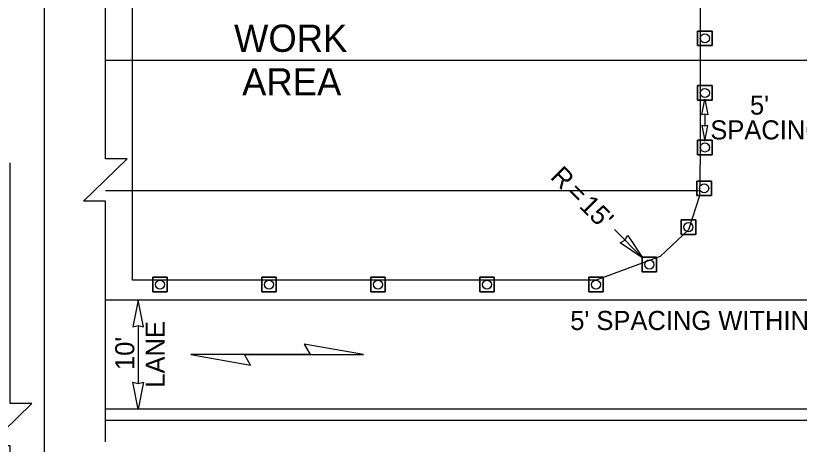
# Model space of a CAD drawing. Extents: x 99982 to 100176, y 99905 to 100011.
# Drawn here: x 100110.396 to 100113.272, y 100007.579 to 100009.15 of the extents above; entities that cross this region are included whole.
import ezdxf

# ---------------------------------------------------------------- set-up
doc = ezdxf.new("R2010")
doc.units = 0
for name, color, linetype in [('RD_ED_ShoulderPavedEdge', 7, 'Continuous'), ('RD_MK_LineEdgeWhite', 7, 'Continuous'), ('RD_MK_LineSkipCenter', 7, 'Continuous'), ('TR_WZ_TrafficCone', 7, 'Continuous'), ('TR_WZ_WorkAreaLabel', 7, 'Continuous'), ('TR_WZ_WorkZoneDetails', 7, 'Continuous'), ('TR_WZ_WorkZoneTextCurrent', 7, 'Continuous')]:
    doc.layers.add(name, color=color, linetype=linetype)

msp = doc.modelspace()

# ---------------------------------------------------------------- linework, layer by layer
at = {"layer": 'RD_ED_ShoulderPavedEdge'}
msp.add_line((100110.725, 100007.6677), (100115.525, 100007.6677), dxfattribs=at)
at = {"layer": 'RD_MK_LineEdgeWhite'}
for p, q in [((100110.725, 100008.9877), (100115.525, 100008.9877)), ((100115.525, 100008.1077), (100110.725, 100008.1077)), ((100115.525, 100007.7077), (100110.725, 100007.7077))]:
    msp.add_line(p, q, dxfattribs=at)
at = {"layer": 'RD_MK_LineSkipCenter'}
msp.add_lwpolyline([(100112.9017, 100008.5077), (100110.725, 100008.5077)], dxfattribs=at)
at = {"layer": 'TR_WZ_TrafficCone'}
for points in [[(100112.8983, 100009.0938), (100112.9517, 100009.0938), (100112.9517, 100009.0404), (100112.8983, 100009.0404), (100112.8983, 100009.0938)], [(100112.8983, 100009.0404), (100112.9517, 100009.0404), (100112.9517, 100009.0938), (100112.8983, 100009.0938), (100112.8983, 100009.0404)], [(100112.8983, 100008.8938), (100112.9517, 100008.8938), (100112.9517, 100008.8404), (100112.8983, 100008.8404), (100112.8983, 100008.8938)], [(100112.8983, 100008.8404), (100112.9517, 100008.8404), (100112.9517, 100008.8938), (100112.8983, 100008.8938), (100112.8983, 100008.8404)], [(100112.8983, 100008.6938), (100112.9517, 100008.6938), (100112.9517, 100008.6404), (100112.8983, 100008.6404), (100112.8983, 100008.6938)], [(100112.8983, 100008.6404), (100112.9517, 100008.6404), (100112.9517, 100008.6938), (100112.8983, 100008.6938), (100112.8983, 100008.6404)], [(100112.8956, 100008.5438), (100112.9489, 100008.5438), (100112.9489, 100008.4904), (100112.8956, 100008.4904), (100112.8956, 100008.5438)], [(100112.8956, 100008.4904), (100112.9489, 100008.4904), (100112.9489, 100008.5438), (100112.8956, 100008.5438), (100112.8956, 100008.4904)], [(100112.838, 100008.4015), (100112.8914, 100008.4015), (100112.8914, 100008.3482), (100112.838, 100008.3482), (100112.838, 100008.4015)], [(100112.838, 100008.3482), (100112.8914, 100008.3482), (100112.8914, 100008.4015), (100112.838, 100008.4015), (100112.838, 100008.3482)], [(100112.6943, 100008.2647), (100112.7477, 100008.2647), (100112.7477, 100008.2114), (100112.6943, 100008.2114), (100112.6943, 100008.2647)], [(100112.6943, 100008.2114), (100112.7477, 100008.2114), (100112.7477, 100008.2647), (100112.6943, 100008.2647), (100112.6943, 100008.2114)], [(100110.899, 100008.191), (100110.9523, 100008.191), (100110.9523, 100008.1377), (100110.899, 100008.1377), (100110.899, 100008.191)], [(100110.899, 100008.1377), (100110.9523, 100008.1377), (100110.9523, 100008.191), (100110.899, 100008.191), (100110.899, 100008.1377)], [(100111.299, 100008.191), (100111.3523, 100008.191), (100111.3523, 100008.1377), (100111.299, 100008.1377), (100111.299, 100008.191)], [(100111.299, 100008.1377), (100111.3523, 100008.1377), (100111.3523, 100008.191), (100111.299, 100008.191), (100111.299, 100008.1377)], [(100111.699, 100008.191), (100111.7523, 100008.191), (100111.7523, 100008.1377), (100111.699, 100008.1377), (100111.699, 100008.191)], [(100111.699, 100008.1377), (100111.7523, 100008.1377), (100111.7523, 100008.191), (100111.699, 100008.191), (100111.699, 100008.1377)], [(100112.099, 100008.191), (100112.1523, 100008.191), (100112.1523, 100008.1377), (100112.099, 100008.1377), (100112.099, 100008.191)], [(100112.099, 100008.1377), (100112.1523, 100008.1377), (100112.1523, 100008.191), (100112.099, 100008.191), (100112.099, 100008.1377)], [(100112.499, 100008.191), (100112.5523, 100008.191), (100112.5523, 100008.1377), (100112.499, 100008.1377), (100112.499, 100008.191)], [(100112.499, 100008.1377), (100112.5523, 100008.1377), (100112.5523, 100008.191), (100112.499, 100008.191), (100112.499, 100008.1377)]]:
    msp.add_lwpolyline(points, dxfattribs=at)
for centre in [(100112.925, 100009.0671), (100112.925, 100008.8671), (100112.925, 100008.6671), (100112.9223, 100008.5171), (100112.8647, 100008.3748), (100112.721, 100008.238), (100110.9257, 100008.1644), (100111.3257, 100008.1644), (100111.7257, 100008.1644), (100112.1257, 100008.1644), (100112.5257, 100008.1644)]:
    msp.add_circle(centre, 0.0167, dxfattribs=at)
at = {"layer": 'TR_WZ_WorkZoneDetails'}
for p, q in [((100110.5, 100010.275), (100110.5, 100001.2259)), ((100112.925, 100008.7893), (100112.925, 100008.7449)), ((100112.6977, 100008.2614), (100112.593, 100008.366)), ((100110.845, 100008.014), (100110.845, 100007.8014)), ((100111.4761, 100007.9077), (100111.235, 100007.9077)), ((100111.235, 100007.9077), (100111.4761, 100007.9077))]:
    msp.add_line(p, q, dxfattribs=at)
for points in [[(100110.725, 100007.5877), (100110.725, 100008.4703), (100110.645, 100008.4703), (100110.805, 100008.6251), (100110.725, 100008.6251), (100110.725, 100009.5077)], [(100110.375, 100006.6904), (100110.375, 100007.573), (100110.295, 100007.573), (100110.455, 100007.7279), (100110.375, 100007.7279), (100110.375, 100008.6105)]]:
    msp.add_lwpolyline(points, dxfattribs=at)
for points in [[(100112.9075, 100009.4277), (100112.9075, 100008.8402), (100112.9075, 100008.6402), (100112.9048, 100008.4902), (100112.9048, 100008.4902), (100112.9048, 100008.4902), (100112.8647, 100008.3655), (100112.8647, 100008.3655), (100112.8647, 100008.3655), (100112.7607, 100008.2677), (100112.5257, 100008.181), (100111.5503, 100008.181), (100111.1882, 100008.181), (100110.825, 100008.181), (100110.825, 100009.4277)], [(100112.925, 100008.8438), (100112.9362, 100008.7866), (100112.925, 100008.7893), (100112.9138, 100008.7866)], [(100112.925, 100008.6904), (100112.9362, 100008.7476), (100112.925, 100008.7449), (100112.9138, 100008.7476)], [(100112.6977, 100008.2614), (100112.6146, 100008.3173), (100112.6314, 100008.3277), (100112.6418, 100008.3445)], [(100110.845, 100008.1077), (100110.8257, 100008.0094), (100110.845, 100008.014), (100110.8643, 100008.0094)], [(100111.6727, 100007.9077), (100111.4539, 100007.9463), (100111.4761, 100007.9077)], [(100111.0385, 100007.9077), (100111.2573, 100007.8691), (100111.235, 100007.9077)], [(100110.845, 100007.7077), (100110.8257, 100007.806), (100110.845, 100007.8014), (100110.8643, 100007.806)]]:
    msp.add_lwpolyline(points, close=True, dxfattribs=at)

# ---------------------------------------------------------------- texts
at = {"layer": 'TR_WZ_WorkAreaLabel'}
for s, p in [('WORK', (100111.197, 100009.0177)), ('AREA', (100111.2267, 100008.8577))]:
    msp.add_text(s, height=0.1, rotation=360, dxfattribs=at).set_placement(p)
at = {"layer": 'TR_WZ_WorkZoneTextCurrent'}
for s, p in [("5'", (100113.0904, 100008.7876)), ('SPACING', (100112.945, 100008.6966)), ("5' SPACING WITHIN ACCESS", (100112.431, 100007.9977))]:
    msp.add_text(s, height=0.07, dxfattribs=at).set_placement(p)
for s, rotation, p in [('R', 315, (100112.3542, 100008.5553)), ('=', 315, (100112.4134, 100008.4961)), ("15'", 315, (100112.4603, 100008.4493)), ('LANE', 90, (100110.943, 100007.7862)), ("10'", 90, (100110.831, 100007.8509))]:
    msp.add_text(s, height=0.07, rotation=rotation, dxfattribs=at).set_placement(p)

doc.saveas('drawing.dxf')
